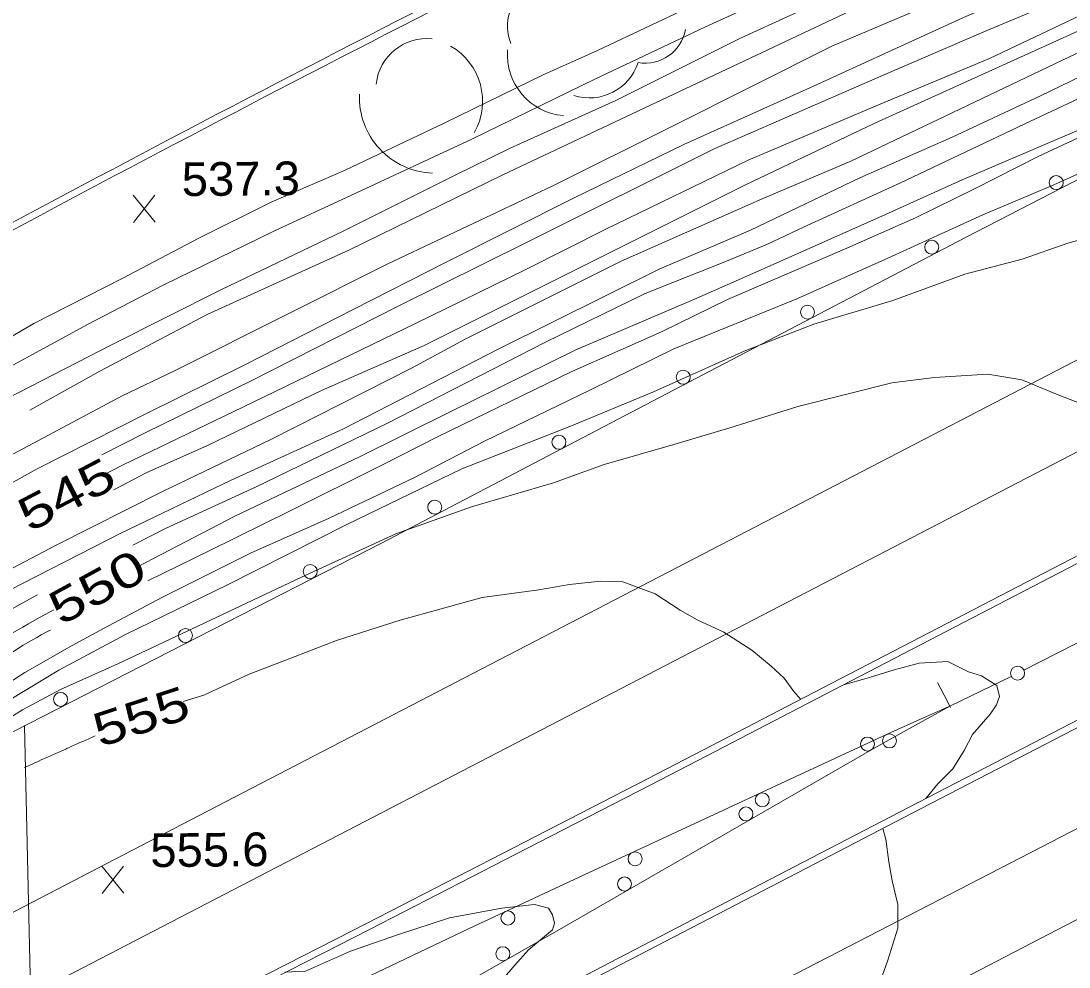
# Model space of a CAD drawing. Extents: x 2361284 to 2366480, y 6976556 to 6985346.
# Drawn here: x 2361781.5 to 2361931, y 6977737.9 to 6977872.8 of the extents above; entities that cross this region are included whole.
import ezdxf
from ezdxf.enums import TextEntityAlignment as Align

# ---------------------------------------------------------------- set-up
doc = ezdxf.new("R2010")
doc.units = 0
doc.header["$LTSCALE"] = 1.9
for name, color, linetype, lineweight in [('12', 7, 'Continuous', 13), ('13', 7, 'Continuous', 13), ('14', 7, 'Continuous', 13), ('16', 7, 'Continuous', 13), ('17', 7, 'Continuous', 13), ('3', 7, 'Continuous', 13), ('5', 7, 'Continuous', 13), ('8', 7, 'Continuous', 13)]:
    doc.layers.add(name, color=color, linetype=linetype, lineweight=lineweight)

msp = doc.modelspace()

# ---------------------------------------------------------------- linework, layer by layer
at = {"layer": '12'}
for p, q in [((2361800.662, 6977844.121), (2361797.545, 6977847.972)), ((2361797.582, 6977844.092), (2361800.625, 6977848.001)), ((2361793.101, 6977748.354), (2361796.144, 6977752.263)), ((2361796.181, 6977748.383), (2361793.064, 6977752.234))]:
    msp.add_line(p, q, dxfattribs=at)
for points in [[(2362093.556, 6977956.17), (2362077.501, 6977950.347), (2362070.332, 6977947.008), (2362056.988, 6977942.122), (2362046.038, 6977937.867), (2362033.849, 6977933.511), (2362019.879, 6977928.208), (2362006.256, 6977922.178), (2361992.43, 6977916.325), (2361974.78, 6977908.978), (2361958.025, 6977901.959), (2361940.831, 6977894.934), (2361921.208, 6977886.707), (2361898.389, 6977876.93), (2361884.24, 6977870.425), (2361866.365, 6977861.504), (2361851.278, 6977854.672), (2361843.365, 6977850.805), (2361827.47, 6977842.824), (2361810.049, 6977834.468), (2361794.531, 6977826.68), (2361779.664, 6977819.038)], [(2362124.692, 6977955.716), (2362110.277, 6977950.008), (2362094.607, 6977943.529), (2362079.148, 6977936.962), (2362066.342, 6977932.28), (2362049.089, 6977925.225), (2362033.344, 6977918.304), (2362016.229, 6977911.212), (2361994.993, 6977901.29), (2361976.969, 6977893.317), (2361961.828, 6977886.873), (2361954.042, 6977883.37), (2361937.192, 6977875.859), (2361919.631, 6977867.461), (2361903.503, 6977860.737), (2361885.256, 6977852.954), (2361865.039, 6977843.181), (2361853.513, 6977837.371), (2361837.786, 6977829.67), (2361813.148, 6977817.746), (2361796.094, 6977809.504), (2361793.059, 6977807.944)], [(2361932.418, 6977857.282), (2361915.765, 6977850.193), (2361904.811, 6977845.229), (2361888.381, 6977837.903), (2361877.495, 6977833.099), (2361860.662, 6977825.918), (2361842.727, 6977817.048), (2361829.906, 6977810.695), (2361812.046, 6977802.184), (2361798.134, 6977794.943)], [(2361892.749, 6977776.05), (2361891.768, 6977777.171), (2361890.35, 6977779.088), (2361888.533, 6977780.8), (2361885.751, 6977783.064), (2361881.746, 6977785.626), (2361877.98, 6977787.371), (2361875.546, 6977788.758), (2361871.974, 6977791.114), (2361867.358, 6977792.831), (2361864.157, 6977792.9), (2361859.771, 6977792.418), (2361855.368, 6977791.657), (2361847.297, 6977790.6), (2361835.588, 6977787.358), (2361826.535, 6977784.431), (2361819.151, 6977781.571), (2361814.08, 6977779.622), (2361807.588, 6977776.641), (2361804.657, 6977775.743)], [(2361786.222, 6977788.799), (2361785.001, 6977788.155), (2361784.192, 6977787.718), (2361782.583, 6977786.825), (2361781.783, 6977786.37), (2361780.192, 6977785.447), (2361778.608, 6977784.508), (2361775.46, 6977782.595), (2361774.895, 6977782.244), (2361773.774, 6977781.53), (2361772.664, 6977780.799), (2361771.93, 6977780.304), (2361770.47, 6977779.298)], [(2361910.594, 6977761.919), (2361912.304, 6977763.976), (2361914.414, 6977766.157), (2361916.029, 6977768.752), (2361917.228, 6977771.014), (2361919.77, 6977773.937), (2361920.638, 6977775.265), (2361921.056, 6977776.479), (2361920.681, 6977778.006), (2361918.508, 6977779.415), (2361916.673, 6977779.978), (2361913.708, 6977781.47), (2361909.62, 6977781.231), (2361906.049, 6977780.237), (2361902.22, 6977779.06), (2361898.819, 6977778.118)], [(2361792.132, 6977770.844), (2361791.819, 6977770.705), (2361791.193, 6977770.427), (2361790.358, 6977770.057), (2361789.941, 6977769.872), (2361789.524, 6977769.686), (2361789.315, 6977769.593), (2361788.899, 6977769.407), (2361788.69, 6977769.314), (2361788.378, 6977769.174), (2361788.065, 6977769.034), (2361787.909, 6977768.964), (2361786.168, 6977768.181), (2361785.298, 6977767.789), (2361784.427, 6977767.398), (2361783.992, 6977767.202), (2361783.412, 6977766.94), (2361783.122, 6977766.809), (2361782.687, 6977766.613), (2361782.035, 6977766.318)], [(2361904.453, 6977757.641), (2361904.878, 6977756.085), (2361905.279, 6977752.868), (2361905.774, 6977750.173), (2361906.587, 6977746.791), (2361906.579, 6977743.391), (2361905.142, 6977738.846), (2361904.354, 6977736.539), (2361903.155, 6977732.267), (2361901.208, 6977727.649), (2361899.644, 6977723.903), (2361897.896, 6977720.607), (2361895.47, 6977717.022), (2361892.022, 6977713.661), (2361887.531, 6977709.578), (2361880.244, 6977702.748), (2361873.954, 6977698.568), (2361864.939, 6977692.781), (2361857.289, 6977687.459), (2361852.272, 6977683.921), (2361845.557, 6977679.127), (2361844.156, 6977678.194)]]:
    msp.add_lwpolyline(points, dxfattribs=at)
at = {"layer": '13'}
for points in [[(2362096.01, 6977955.783), (2362077.231, 6977948.194), (2362059.222, 6977940.692), (2362036.296, 6977932.844), (2362017.578, 6977925.056), (2361984.439, 6977910.02), (2361966.622, 6977902.32), (2361935.713, 6977889.455), (2361905.688, 6977877.07), (2361850.225, 6977850.87), (2361828.276, 6977840.141), (2361808.082, 6977830.968), (2361792.767, 6977822.863), (2361782.8, 6977817.318)], [(2362132.474, 6977955.68), (2362116.048, 6977949.893), (2362098.317, 6977942.475), (2362081.651, 6977935.656), (2362065.706, 6977928.744), (2362053.341, 6977923.906), (2362041.401, 6977918.651), (2362018.809, 6977909.117), (2362000.785, 6977901.135), (2361985.915, 6977894.672), (2361973.848, 6977889.017), (2361953.635, 6977880.946), (2361938.338, 6977874.139), (2361903.317, 6977858.265), (2361884.859, 6977849.48), (2361864.148, 6977839.082), (2361839.015, 6977826.543), (2361824.386, 6977820.103), (2361808.14, 6977812.278), (2361799.397, 6977808.344), (2361794.778, 6977805.95)], [(2362098.482, 6977954.536), (2362075.813, 6977944.92), (2362060.829, 6977938.958), (2362043.877, 6977932.736), (2362025.836, 6977925.384), (2362007.067, 6977916.735), (2361989.219, 6977909.015), (2361964.826, 6977897.693), (2361940.284, 6977887.238), (2361918.617, 6977878.393), (2361897.173, 6977869.228), (2361874.24, 6977857.739), (2361857.389, 6977849.328), (2361833.844, 6977838.174), (2361819.72, 6977831.099), (2361803.528, 6977822.955), (2361795.971, 6977819.363), (2361776.151, 6977808.783), (2361765.756, 6977801.874), (2361761.279, 6977798.342)], [(2362114.806, 6977954.312), (2362094.973, 6977947.073), (2362076.52, 6977939.897), (2362055.995, 6977931.891), (2362035.066, 6977922.282), (2362018.829, 6977915.476), (2361993.333, 6977904.394), (2361977.95, 6977897.337), (2361952.282, 6977886.452), (2361938.208, 6977879.429), (2361919.173, 6977871.437), (2361904.402, 6977865.036), (2361880.4, 6977854.598), (2361853.616, 6977841.242), (2361835.322, 6977832.148), (2361814.531, 6977821.6), (2361799.162, 6977814.043), (2361793.081, 6977810.925)], [(2362101.969, 6977952.809), (2362085.599, 6977946.544), (2362073.66, 6977942.001), (2362061.134, 6977936.28), (2362044.047, 6977929.538), (2362032.571, 6977924.908), (2362015.5, 6977917.485), (2361997.658, 6977909.246), (2361982.144, 6977902.178), (2361963.433, 6977893.719), (2361944.262, 6977885.317), (2361930.405, 6977879.555), (2361915.955, 6977873.356), (2361894.557, 6977863.542), (2361876.044, 6977855.227), (2361860.426, 6977847.627), (2361842.154, 6977838.423), (2361828.906, 6977831.687), (2361813.54, 6977823.83), (2361799.326, 6977816.775), (2361783.86, 6977808.947), (2361775.254, 6977804.164), (2361767.436, 6977798.711), (2361762.503, 6977795.804)], [(2362075.993, 6977952.222), (2362061.551, 6977947.145), (2362043.404, 6977940.442), (2362031.379, 6977935.628), (2362016.266, 6977929.444), (2361997.582, 6977922.566), (2361979.702, 6977916.094), (2361961.518, 6977907.912), (2361943.426, 6977900.73), (2361924.183, 6977892.465), (2361905.247, 6977884.556), (2361889.172, 6977876.633), (2361879.135, 6977872.006), (2361863.375, 6977864.526), (2361845.945, 6977856.041), (2361828.681, 6977847.965), (2361817.608, 6977842.86), (2361801.802, 6977835.159), (2361791.034, 6977829.546), (2361773.513, 6977820.03), (2361765.722, 6977814.895), (2361759.259, 6977808.823), (2361757.322, 6977806.544)], [(2362121.175, 6977946.042), (2362113.464, 6977943.948), (2362107.032, 6977941.948), (2362092.978, 6977937.183), (2362081.889, 6977932.698), (2362066.847, 6977926.514), (2362052.157, 6977920.144), (2362041.962, 6977915.356), (2362021.159, 6977907.139), (2362010.594, 6977902.248), (2361991.381, 6977894.134), (2361967.16, 6977883.575), (2361949.595, 6977876.627), (2361925.882, 6977865.27), (2361899.878, 6977852.813), (2361887.23, 6977847.462), (2361867.103, 6977838.57), (2361844.887, 6977827.419), (2361837.226, 6977823.305), (2361817.141, 6977813.134), (2361801.612, 6977805.655), (2361786.554, 6977798.043), (2361777.578, 6977793.347), (2361767.002, 6977786.475)], [(2361940.567, 6977903.743), (2361924.637, 6977896.33), (2361912.835, 6977891.197), (2361895.904, 6977883.837), (2361884.572, 6977878.609), (2361879.038, 6977875.896), (2361863.756, 6977868.63), (2361856.078, 6977865.217), (2361841.974, 6977858.302), (2361827.747, 6977851.567), (2361817.219, 6977846.986), (2361806.908, 6977841.858), (2361795.982, 6977836.084), (2361783.383, 6977829.693), (2361771.209, 6977822.588), (2361765.16, 6977819.29), (2361758.533, 6977814.857), (2361755.554, 6977811.578), (2361753.005, 6977806.093)], [(2361941.774, 6977869.332), (2361926.911, 6977862.15), (2361914.307, 6977856.271), (2361901.161, 6977850.465), (2361885.581, 6977843.006), (2361872.543, 6977837.442), (2361849.67, 6977826.064), (2361827.528, 6977814.643), (2361811.487, 6977807.319), (2361795.678, 6977799.699), (2361780.004, 6977791.68), (2361772.786, 6977787.171), (2361768.216, 6977783.977)], [(2361942.949, 6977866.743), (2361925.516, 6977858.537), (2361906.878, 6977849.719), (2361893.108, 6977843.438), (2361888.011, 6977840.999), (2361882.143, 6977838.553), (2361870.547, 6977833.943), (2361856.312, 6977826.997), (2361833.681, 6977815.391), (2361814.976, 6977806.302), (2361802.122, 6977800.41), (2361797.493, 6977798.047)], [(2361938.701, 6977859.162), (2361926.613, 6977853.518), (2361917.587, 6977848.921), (2361909.116, 6977844.77), (2361899.296, 6977840.406), (2361882.275, 6977833.084), (2361872.898, 6977828.485), (2361860.012, 6977822.772), (2361841.009, 6977813.531), (2361832.908, 6977809.424), (2361819.829, 6977802.898), (2361808.383, 6977797.24), (2361799.603, 6977792.976)], [(2361938.422, 6977853.77), (2361928.812, 6977849.447), (2361918.713, 6977845.181), (2361905.14, 6977838.982), (2361892.156, 6977833.178), (2361874.651, 6977826.071), (2361862.657, 6977820.167), (2361847.626, 6977812.874), (2361837.655, 6977807.688), (2361825.379, 6977801.871), (2361814.336, 6977796.937), (2361801.725, 6977790.626), (2361793.316, 6977786.145), (2361788.809, 6977783.712), (2361782.077, 6977779.858), (2361773.011, 6977774.032)], [(2361940.417, 6977843.798), (2361930.802, 6977841.126), (2361924.323, 6977838.864), (2361916.123, 6977836.706), (2361905.857, 6977832.978), (2361894.58, 6977829.58), (2361884.685, 6977825.737), (2361871.74, 6977819.913), (2361859.816, 6977814.99), (2361844.393, 6977808.953), (2361827.998, 6977801.016), (2361810.989, 6977792.405), (2361796.434, 6977785.325), (2361786.944, 6977780.194), (2361779.824, 6977775.937), (2361775.569, 6977773.276), (2361774.112, 6977771.762)], [(2361932.248, 6977818.409), (2361929.215, 6977819.59), (2361924.277, 6977821.613), (2361919.429, 6977822.427), (2361911.803, 6977821.954), (2361905.729, 6977821.207), (2361892.311, 6977817.849), (2361882.629, 6977814.787), (2361874.621, 6977812.421), (2361864.689, 6977809.536), (2361857.483, 6977806.926), (2361845.774, 6977803.535), (2361834.981, 6977799.683), (2361821.529, 6977793.475), (2361807.671, 6977786.933), (2361795.364, 6977781.095), (2361787.168, 6977777.476), (2361781.747, 6977774.555), (2361778.357, 6977772.472), (2361775.102, 6977769.712)], [(2361783.891, 6977790.947), (2361781.721, 6977789.773), (2361780.284, 6977788.975), (2361779.329, 6977788.437), (2361777.425, 6977787.345), (2361776.933, 6977787.054), (2361775.966, 6977786.446), (2361775.018, 6977785.808), (2361774.397, 6977785.368), (2361773.986, 6977785.068), (2361773.172, 6977784.454), (2361772.745, 6977784.12), (2361771.911, 6977783.434), (2361771.099, 6977782.725), (2361770.569, 6977782.239), (2361770.22, 6977781.91), (2361769.532, 6977781.239)], [(2361785.759, 6977785.943), (2361785.401, 6977785.76), (2361784.421, 6977785.237), (2361783.773, 6977784.879), (2361782.489, 6977784.141), (2361781.852, 6977783.763), (2361780.589, 6977782.99), (2361779.336, 6977782.199), (2361778.504, 6977781.664), (2361776.85, 6977780.579), (2361776.258, 6977780.184), (2361775.086, 6977779.378), (2361773.93, 6977778.554), (2361773.166, 6977777.994), (2361771.654, 6977776.849)], [(2361837.074, 6977723.599), (2361837.738, 6977724.185), (2361840.92, 6977727.175), (2361846.302, 6977733.277), (2361850.216, 6977736.064), (2361851.956, 6977738.141), (2361853.916, 6977740.319), (2361857.329, 6977743.163), (2361857.61, 6977744.106), (2361857.329, 6977745.292), (2361856.779, 6977746.257), (2361854.754, 6977746.798), (2361850.119, 6977746.264), (2361842.623, 6977744.872), (2361835.364, 6977742.514), (2361828.516, 6977740.128), (2361822.113, 6977737.277), (2361819.174, 6977737.109)]]:
    msp.add_lwpolyline(points, dxfattribs=at)
at = {"layer": '14'}
for points in [[(2361576.251, 6977639.334), (2361648.501, 6977677.057), (2361684.637, 6977695.899), (2361720.784, 6977714.717), (2361738.864, 6977724.115), (2361806.928, 6977759.468), (2361943.067, 6977830.151), (2362081.826, 6977902.174), (2362151.21, 6977938.177), (2362189.566, 6977958.054), (2362240.718, 6977984.535), (2362266.29, 6977997.785), (2362287.643, 6978008.861), (2362330.338, 6978031.035)], [(2362336.196, 6978020.751), (2362289.743, 6977996.598), (2362266.509, 6977984.536), (2362231.647, 6977966.464), (2362216.707, 6977958.733), (2362186.815, 6977943.294), (2362146.952, 6977922.724), (2362127.025, 6977912.43), (2362107.105, 6977902.122), (2362097.149, 6977896.96), (2361950.117, 6977820.669), (2361779.062, 6977731.907), (2361759.144, 6977721.566), (2361719.322, 6977700.861), (2361679.514, 6977680.127), (2361652.984, 6977666.288), (2361635.3, 6977657.057), (2361599.94, 6977638.579), (2361597.938, 6977637.528), (2361593.941, 6977635.411), (2361589.954, 6977633.278), (2361581.99, 6977628.988)], [(2362357.13, 6977978.417), (2362333.051, 6977965.885), (2362284.884, 6977940.838), (2362239.217, 6977917.125), (2362178.318, 6977885.528), (2362147.872, 6977869.721), (2362131.634, 6977861.279), (2362099.169, 6977844.373), (2362034.251, 6977810.537), (2362001.777, 6977793.649), (2361985.52, 6977785.217), (2361952.988, 6977768.387), (2361887.903, 6977734.767), (2361866.217, 6977723.542), (2361855.379, 6977717.921), (2361792.128, 6977685.082), (2361760.507, 6977668.653), (2361713.084, 6977643.995), (2361639.646, 6977605.776), (2361602.933, 6977586.654)], [(2361608.311, 6977576.395), (2361637.079, 6977591.488), (2361651.468, 6977599.026), (2361673.059, 6977610.318), (2361694.658, 6977621.594), (2361705.461, 6977627.225), (2361727.074, 6977638.473), (2361737.885, 6977644.09), (2361754.106, 6977652.505), (2361766.325, 6977658.829), (2361790.781, 6977671.445), (2361823.4, 6977688.244), (2361839.705, 6977696.653), (2361856, 6977705.081), (2361864.142, 6977709.305), (2362043.714, 6977802.597), (2362187.213, 6977877.097), (2362199.118, 6977883.286), (2362222.92, 6977895.681), (2362246.712, 6977908.095), (2362294.278, 6977932.957)]]:
    msp.add_lwpolyline(points, dxfattribs=at)
at = {"layer": '16'}
for centre, radius, start, end in [((2361856.691, 6977872.057), 5.804, 114.54802, 204.54802), ((2361870.572, 6977872.629), 5.804, 259.79839, 349.79839), ((2361839.392, 6977863.085), 7.24, 83.99405, 173.99405), ((2361838.295, 6977861.399), 9.059, 330.14631, 60.14631), ((2361859.607, 6977868.022), 8.711, 175.36204, 265.36204), ((2361862.616, 6977869.126), 7.263, 252.07673, 342.07673), ((2361840.652, 6977861.972), 10.866, 177.82518, 267.82518)]:
    msp.add_arc(centre, radius, start, end, dxfattribs=at)
at = {"layer": '17'}
for points in [[(2361565.917, 6977659.647), (2361582.337, 6977668.193), (2361598.696, 6977676.85), (2361607.879, 6977681.838), (2361617.082, 6977686.794), (2361694.712, 6977727.285), (2361772.523, 6977767.438), (2361802.739, 6977782.875), (2361832.923, 6977798.353), (2361874.578, 6977820.14), (2361916.213, 6977841.957), (2361983.725, 6977876.802), (2362051.207, 6977911.695), (2362107.74, 6977941.254), (2362164.251, 6977970.843), (2362193.359, 6977985.96), (2362222.447, 6978001.097), (2362230.724, 6978005.676), (2362238.918, 6978010.415), (2362244.319, 6978013.567), (2362249.669, 6978016.808), (2362254.628, 6978020.055), (2362259.476, 6978023.481)], [(2361914.109, 6977775.103), (2361909.826, 6977773.222), (2361905.564, 6977771.303), (2361891.944, 6977764.983), (2361878.322, 6977758.662), (2361861.864, 6977751.035), (2361845.426, 6977743.37), (2361828.273, 6977735.185), (2361811.151, 6977726.912), (2361800.938, 6977721.995), (2361790.733, 6977717.067), (2361781.377, 6977712.518), (2361772.05, 6977707.88), (2361694.578, 6977667.69), (2361617.289, 6977627.154), (2361609.626, 6977623.26), (2361601.962, 6977619.357), (2361595.942, 6977616.13), (2361589.974, 6977612.783)], [(2361594.505, 6977603.175), (2361600.778, 6977606.115), (2361606.969, 6977609.214), (2361612.75, 6977612.28), (2361618.521, 6977615.355), (2361695.785, 6977655.382), (2361772.977, 6977695.557), (2361792.478, 6977706.024), (2361811.828, 6977716.747), (2361835.72, 6977730.296), (2361859.562, 6977743.914), (2361881.423, 6977756.522), (2361903.294, 6977769.121), (2361908.687, 6977772.143), (2361914.109, 6977775.103)]]:
    msp.add_lwpolyline(points, dxfattribs=at)
for centre in [(2361929.173, 6977849.772), (2361911.409, 6977840.569), (2361893.693, 6977831.288), (2361875.976, 6977822.007), (2361858.256, 6977812.735), (2361840.534, 6977803.464), (2361822.779, 6977794.276), (2361804.982, 6977785.151), (2361787.175, 6977776.047), (2361902.256, 6977769.676), (2361905.397, 6977770.122), (2361887.254, 6977761.707), (2361884.925, 6977759.695), (2361869.111, 6977753.289), (2361867.598, 6977749.704), (2361850.979, 6977744.854), (2361850.256, 6977739.749)]:
    msp.add_circle(centre, 1, dxfattribs=at)
at = {"layer": '3'}
for points in [[(2362341.803, 6978009.583), (2362294.163, 6977984.745), (2362270.34, 6977972.334), (2362234.597, 6977953.731), (2362068.947, 6977867.611), (2361950.231, 6977805.912), (2361890.868, 6977775.072), (2361878.887, 6977768.859), (2361870.896, 6977764.724), (2361854.905, 6977756.472), (2361830.901, 6977744.127), (2361814.891, 6977735.912), (2361782.86, 6977719.502)], [(2362342.251, 6978008.728), (2362294.612, 6977983.889), (2362270.788, 6977971.477), (2362235.045, 6977952.875), (2362069.385, 6977866.755), (2361950.669, 6977805.056), (2361891.306, 6977774.216), (2361879.325, 6977768.002), (2361871.334, 6977763.868), (2361855.343, 6977755.616), (2361831.34, 6977743.27), (2361815.33, 6977735.056), (2361783.299, 6977718.646)], [(2361783.796, 6977695.82), (2361820.607, 6977715.063), (2361839.018, 6977724.674), (2361866.642, 6977739.075), (2361894.28, 6977753.45), (2361908.105, 6977760.626), (2361924.453, 6977769.1), (2361957.162, 6977786.026), (2362022.59, 6977819.857), (2362055.29, 6977836.799), (2362112.571, 6977866.538), (2362188.939, 6977906.202), (2362227.131, 6977926.018), (2362309.796, 6977968.863), (2362351.136, 6977990.271)], [(2361784.244, 6977694.974), (2361821.052, 6977714.214), (2361839.462, 6977723.824), (2361867.084, 6977738.222), (2361894.72, 6977752.595), (2361908.544, 6977759.77), (2361924.893, 6977768.244), (2361957.601, 6977785.17), (2362023.028, 6977819.002), (2362055.728, 6977835.944), (2362113.009, 6977865.683), (2362189.377, 6977905.346), (2362227.569, 6977925.162), (2362310.235, 6977968.007), (2362351.575, 6977989.415)]]:
    msp.add_lwpolyline(points, dxfattribs=at)
for radius in [3336.51, 3335.55]:
    msp.add_arc((2363357.615, 6974903.924), radius, 115.56546, 118.22776, dxfattribs=at)
at = {"layer": '5'}
msp.add_line((2361922.749, 6977779.326), (2361914.109, 6977775.103), dxfattribs=at)
for points in [[(2361943.289, 6977789.902), (2361931.746, 6977783.861), (2361924.531, 6977780.223)], [(2361914.109, 6977774.904), (2361913.185, 6977776.666), (2361912.256, 6977778.438)]]:
    msp.add_lwpolyline(points, dxfattribs=at)
msp.add_circle((2361923.662, 6977779.784), 1, dxfattribs=at)
at = {"layer": '8'}
msp.add_line((2361783.358, 6977713.437), (2361782.038, 6977772.307), dxfattribs=at)

# ---------------------------------------------------------------- texts
at = {"layer": '12', "width": 1.05}
for s, p in [('537.3', (2361804.471, 6977847.845)), ('555.6', (2361799.991, 6977752.107))]:
    msp.add_text(s, height=4.799, rotation=0.545, dxfattribs=at).set_placement(p)
at = {"layer": '12'}
for s, rotation, width, p in [(' 545 ', 27.631, 1.35, (2361789.128, 6977803.162)), (' 550 ', 28.632, 1.35, (2361793.555, 6977789.969)), (' 555 ', 18.118, 1.3, (2361799.41, 6977771.337))]:
    msp.add_text(s, height=4.8, rotation=rotation, dxfattribs=dict(at, width=width)).set_placement(p, align=Align.CENTER)

doc.saveas('drawing.dxf')
